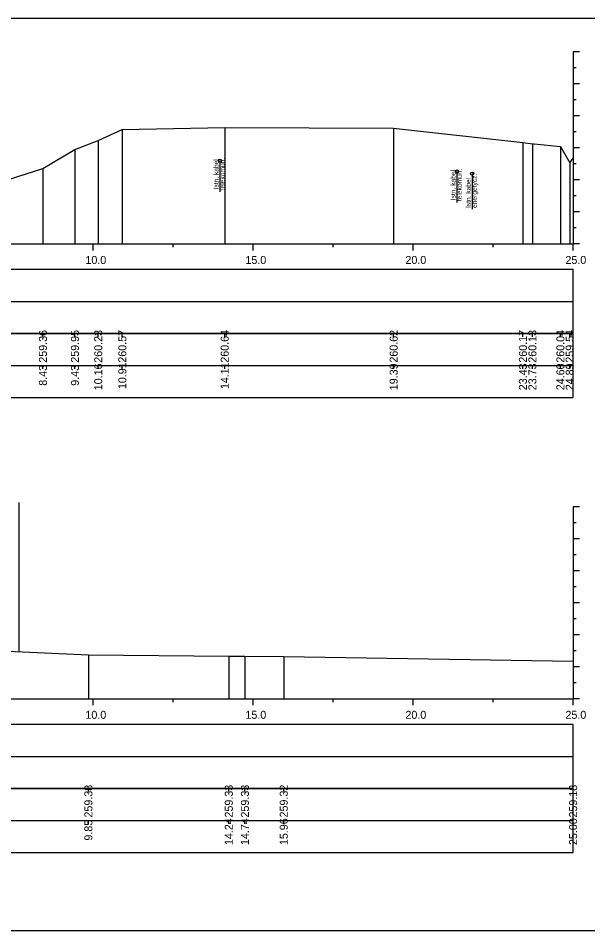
# Model space of a CAD drawing. Extents: x 6516023 to 6560129, y 5513077 to 5529206.
# Drawn here: x 6517205.92 to 6517223.72, y 5513364.27 to 5513392.77 of the extents above; entities that cross this region are included whole.
import ezdxf

# ---------------------------------------------------------------- set-up
doc = ezdxf.new("R2010")
doc.units = 0
for name, color, linetype in [('TOR_PRZEK_P-kable', 7, 'Continuous'), ('TOR_PRZEK_P-tabelka istniejace', 7, 'Continuous'), ('TOR_PRZEK_P-tabelka projektowane', 7, 'Continuous'), ('TOR_PRZEK_P-teren istniejacy', 7, 'Continuous'), ('TOR_PRZEK_P-uklad odniesienia', 7, 'Continuous'), ('TOR_PS_T-granica PKP-projektowana', 7, 'Continuous'), ('TOR_RAMKI-ramka+tabelka 1', 7, 'Continuous')]:
    doc.layers.add(name, color=color, linetype=linetype)

msp = doc.modelspace()

# ---------------------------------------------------------------- linework, layer by layer
at = {"layer": 'TOR_PRZEK_P-kable'}
for p, q in [((6517212.228, 5513388.32), (6517212.228, 5513387.346)), ((6517219.634, 5513387.981), (6517219.634, 5513387.007)), ((6517220.106, 5513387.914), (6517220.106, 5513386.804))]:
    msp.add_line(p, q, dxfattribs=at)
for centre in [(6517212.228, 5513388.32), (6517219.634, 5513387.981), (6517220.106, 5513387.914)]:
    msp.add_circle(centre, 0.05, dxfattribs=at)
at = {"layer": 'TOR_PRZEK_P-tabelka istniejace'}
for p, q in [((6517206.696, 5513382.817), (6517206.696, 5513382.917)), ((6517207.696, 5513382.817), (6517207.696, 5513382.917)), ((6517208.424, 5513382.817), (6517208.424, 5513382.917)), ((6517209.177, 5513382.817), (6517209.177, 5513382.917)), ((6517212.376, 5513382.817), (6517212.376, 5513382.917)), ((6517217.655, 5513382.817), (6517217.655, 5513382.917)), ((6517221.695, 5513382.817), (6517221.695, 5513382.917)), ((6517221.991, 5513382.817), (6517221.991, 5513382.917)), ((6517222.866, 5513382.817), (6517222.866, 5513382.917)), ((6517223.156, 5513382.817), (6517223.156, 5513382.917)), ((6517169.463, 5513381.917), (6517223.263, 5513381.917)), ((6517206.696, 5513381.817), (6517206.696, 5513381.917)), ((6517207.696, 5513381.817), (6517207.696, 5513381.917)), ((6517208.424, 5513381.817), (6517208.424, 5513381.917)), ((6517209.177, 5513381.817), (6517209.177, 5513381.917)), ((6517212.376, 5513381.817), (6517212.376, 5513381.917)), ((6517217.655, 5513381.817), (6517217.655, 5513381.917)), ((6517221.695, 5513381.817), (6517221.695, 5513381.917)), ((6517221.991, 5513381.817), (6517221.991, 5513381.917)), ((6517222.866, 5513381.817), (6517222.866, 5513381.917)), ((6517223.156, 5513381.817), (6517223.156, 5513381.917)), ((6517208.116, 5513368.611), (6517208.116, 5513368.711)), ((6517212.504, 5513368.611), (6517212.504, 5513368.711)), ((6517213.008, 5513368.611), (6517213.008, 5513368.711)), ((6517214.221, 5513368.611), (6517214.221, 5513368.711)), ((6517223.263, 5513368.611), (6517223.263, 5513368.711)), ((6517169.463, 5513367.711), (6517223.263, 5513367.711)), ((6517208.116, 5513367.611), (6517208.116, 5513367.711)), ((6517212.504, 5513367.611), (6517212.504, 5513367.711)), ((6517213.008, 5513367.611), (6517213.008, 5513367.711)), ((6517214.221, 5513367.611), (6517214.221, 5513367.711)), ((6517223.263, 5513367.611), (6517223.263, 5513367.711))]:
    msp.add_line(p, q, dxfattribs=at)
for points in [[(6517209.177, 5513389.289), (6517209.177, 5513385.917), (6517209.177, 5513385.787), (6517209.177, 5513385.717)], [(6517212.376, 5513389.359), (6517212.376, 5513385.917), (6517212.376, 5513385.787), (6517212.376, 5513385.717)], [(6517217.655, 5513389.338), (6517217.655, 5513385.917), (6517217.655, 5513385.787), (6517217.655, 5513385.717)], [(6517208.424, 5513388.944), (6517208.424, 5513385.917), (6517208.424, 5513385.787), (6517208.424, 5513385.717)], [(6517221.695, 5513388.884), (6517221.695, 5513385.917), (6517221.695, 5513385.787), (6517221.695, 5513385.717)], [(6517221.991, 5513388.849), (6517221.991, 5513385.917), (6517221.991, 5513385.787), (6517221.991, 5513385.717)], [(6517207.696, 5513388.666), (6517207.696, 5513385.917), (6517207.696, 5513385.787), (6517207.696, 5513385.717)], [(6517222.866, 5513388.756), (6517222.866, 5513385.917), (6517222.866, 5513385.787), (6517222.866, 5513385.717)], [(6517206.696, 5513388.074), (6517206.696, 5513385.917), (6517206.696, 5513385.787), (6517206.696, 5513385.717)], [(6517223.156, 5513388.253), (6517223.156, 5513385.917), (6517223.156, 5513385.787), (6517223.156, 5513385.717)], [(6517208.116, 5513372.889), (6517208.116, 5513371.711), (6517208.116, 5513371.581), (6517208.116, 5513371.511)], [(6517212.504, 5513372.844), (6517212.504, 5513371.711), (6517212.504, 5513371.581), (6517212.504, 5513371.511)], [(6517213.008, 5513372.84), (6517213.008, 5513371.711), (6517213.008, 5513371.581), (6517213.008, 5513371.511)], [(6517214.221, 5513372.832), (6517214.221, 5513371.711), (6517214.221, 5513371.581), (6517214.221, 5513371.511)], [(6517223.263, 5513372.69), (6517223.263, 5513371.711), (6517223.263, 5513371.581), (6517223.263, 5513371.511)]]:
    msp.add_lwpolyline(points, dxfattribs=at)
for points in [[(6517169.463, 5513382.917), (6517169.463, 5513380.917), (6517223.263, 5513380.917), (6517223.263, 5513382.917)], [(6517169.463, 5513368.711), (6517169.463, 5513366.711), (6517223.263, 5513366.711), (6517223.263, 5513368.711)]]:
    msp.add_lwpolyline(points, close=True, dxfattribs=at)
at = {"layer": 'TOR_PRZEK_P-tabelka projektowane'}
for p, q in [((6517169.463, 5513383.917), (6517223.263, 5513383.917)), ((6517169.463, 5513369.711), (6517223.263, 5513369.711))]:
    msp.add_line(p, q, dxfattribs=at)
for points in [[(6517169.463, 5513384.917), (6517169.463, 5513382.917), (6517223.263, 5513382.917), (6517223.263, 5513384.917)], [(6517169.463, 5513370.711), (6517169.463, 5513368.711), (6517223.263, 5513368.711), (6517223.263, 5513370.711)]]:
    msp.add_lwpolyline(points, close=True, dxfattribs=at)
at = {"layer": 'TOR_PRZEK_P-teren istniejacy'}
for points in [[(6517204.242, 5513387.294), (6517206.696, 5513388.074), (6517207.696, 5513388.666), (6517208.424, 5513388.944), (6517209.177, 5513389.289), (6517212.376, 5513389.359), (6517217.655, 5513389.338), (6517221.695, 5513388.884), (6517221.991, 5513388.849), (6517222.007, 5513388.849), (6517222.044, 5513388.846), (6517222.866, 5513388.756), (6517223.034, 5513388.472), (6517223.156, 5513388.253), (6517223.263, 5513388.393)], [(6517187.301, 5513372.926), (6517189.58, 5513372.732), (6517190.077, 5513372.61), (6517190.744, 5513372.241), (6517193.599, 5513373.568), (6517195.05, 5513374.328), (6517195.374, 5513374.448), (6517195.723, 5513374.535), (6517196.092, 5513374.677), (6517196.569, 5513374.85), (6517197.739, 5513374.85), (6517199.451, 5513374.91), (6517199.995, 5513374.747), (6517200.468, 5513374.545), (6517200.796, 5513374.467), (6517200.88, 5513374.439), (6517203.791, 5513373.347), (6517204.442, 5513373.055), (6517208.116, 5513372.889), (6517212.504, 5513372.844), (6517213.008, 5513372.84), (6517214.221, 5513372.832), (6517223.263, 5513372.69)]]:
    msp.add_lwpolyline(points, dxfattribs=at)
at = {"layer": 'TOR_PRZEK_P-uklad odniesienia'}
for p, q in [((6517223.263, 5513391.717), (6517223.263, 5513385.717)), ((6517223.463, 5513391.717), (6517223.263, 5513391.717)), ((6517223.363, 5513391.217), (6517223.263, 5513391.217)), ((6517223.463, 5513390.717), (6517223.263, 5513390.717)), ((6517223.363, 5513390.217), (6517223.263, 5513390.217)), ((6517223.463, 5513389.717), (6517223.263, 5513389.717)), ((6517223.363, 5513389.217), (6517223.263, 5513389.217)), ((6517223.463, 5513388.717), (6517223.263, 5513388.717)), ((6517223.363, 5513388.217), (6517223.263, 5513388.217)), ((6517223.463, 5513387.717), (6517223.263, 5513387.717)), ((6517223.363, 5513387.217), (6517223.263, 5513387.217)), ((6517223.463, 5513386.717), (6517223.263, 5513386.717)), ((6517223.363, 5513386.217), (6517223.263, 5513386.217)), ((6517173.263, 5513385.717), (6517223.263, 5513385.717)), ((6517208.263, 5513385.517), (6517208.263, 5513385.717)), ((6517210.763, 5513385.617), (6517210.763, 5513385.717)), ((6517213.263, 5513385.517), (6517213.263, 5513385.717)), ((6517215.763, 5513385.617), (6517215.763, 5513385.717)), ((6517218.263, 5513385.517), (6517218.263, 5513385.717)), ((6517220.763, 5513385.617), (6517220.763, 5513385.717)), ((6517223.263, 5513385.517), (6517223.263, 5513385.717)), ((6517223.463, 5513385.717), (6517223.263, 5513385.717)), ((6517223.263, 5513377.511), (6517223.263, 5513371.511)), ((6517223.463, 5513377.511), (6517223.263, 5513377.511)), ((6517223.363, 5513377.011), (6517223.263, 5513377.011)), ((6517223.463, 5513376.511), (6517223.263, 5513376.511)), ((6517223.363, 5513376.011), (6517223.263, 5513376.011)), ((6517223.463, 5513375.511), (6517223.263, 5513375.511)), ((6517223.363, 5513375.011), (6517223.263, 5513375.011)), ((6517223.463, 5513374.511), (6517223.263, 5513374.511)), ((6517223.363, 5513374.011), (6517223.263, 5513374.011)), ((6517223.463, 5513373.511), (6517223.263, 5513373.511)), ((6517223.363, 5513373.011), (6517223.263, 5513373.011)), ((6517223.463, 5513372.511), (6517223.263, 5513372.511)), ((6517223.363, 5513372.011), (6517223.263, 5513372.011)), ((6517173.263, 5513371.511), (6517223.263, 5513371.511)), ((6517208.263, 5513371.311), (6517208.263, 5513371.511)), ((6517210.763, 5513371.411), (6517210.763, 5513371.511)), ((6517213.263, 5513371.311), (6517213.263, 5513371.511)), ((6517215.763, 5513371.411), (6517215.763, 5513371.511)), ((6517218.263, 5513371.311), (6517218.263, 5513371.511)), ((6517220.763, 5513371.411), (6517220.763, 5513371.511)), ((6517223.263, 5513371.311), (6517223.263, 5513371.511)), ((6517223.463, 5513371.511), (6517223.263, 5513371.511))]:
    msp.add_line(p, q, dxfattribs=at)
at = {"layer": 'TOR_PS_T-granica PKP-projektowana'}
msp.add_line((6517205.95, 5513372.987), (6517205.95, 5513377.644), dxfattribs=at)
at = {"layer": 'TOR_RAMKI-ramka+tabelka 1'}
msp.add_lwpolyline([(6517109.813, 5513392.767), (6517357.313, 5513392.767), (6517357.313, 5513364.267), (6517109.813, 5513364.267)], close=True, dxfattribs=at)

# ---------------------------------------------------------------- texts
at = {"layer": 'TOR_PRZEK_P-kable'}
for s, height, p in [('Istn. kabel', 0.14999, (6517212.183, 5513387.422)), ('telekomun.', 0.15, (6517212.377, 5513387.394)), ('telekomun.', 0.15, (6517219.784, 5513387.055)), ('Istn. kabel', 0.14999, (6517219.59, 5513387.083)), ('Istn. kabel', 0.14999, (6517220.061, 5513386.84)), ('energetycz.', 0.14999, (6517220.255, 5513386.84))]:
    msp.add_text(s, height=height, rotation=90.0511, dxfattribs=at).set_placement(p)
at = {"layer": 'TOR_PRZEK_P-tabelka istniejace'}
for s, p in [('259.36', (6517206.821, 5513382.008)), ('259.95', (6517207.821, 5513382.008)), ('260.23', (6517208.549, 5513382.008)), ('260.57', (6517209.302, 5513382.009)), ('260.64', (6517212.501, 5513382.009)), ('260.62', (6517217.78, 5513382.011)), ('260.17', (6517221.82, 5513382.009)), ('260.13', (6517222.116, 5513382.008)), ('260.04', (6517222.991, 5513382.009)), ('259.54', (6517223.281, 5513382.009)), ('10.91', (6517209.302, 5513381.183)), ('14.11', (6517212.501, 5513381.183)), ('8.43', (6517206.821, 5513381.288)), ('9.43', (6517207.821, 5513381.288)), ('10.16', (6517208.549, 5513381.148)), ('19.39', (6517217.78, 5513381.149)), ('23.43', (6517221.82, 5513381.148)), ('23.73', (6517222.116, 5513381.148)), ('24.60', (6517222.991, 5513381.149)), ('24.89', (6517223.281, 5513381.149)), ('259.38', (6517208.241, 5513367.802)), ('259.33', (6517212.629, 5513367.803)), ('259.33', (6517213.133, 5513367.803)), ('259.32', (6517214.346, 5513367.805)), ('259.18', (6517223.388, 5513367.802)), ('14.24', (6517212.629, 5513366.943)), ('14.74', (6517213.133, 5513366.943)), ('15.96', (6517214.346, 5513366.942)), ('25.00', (6517223.388, 5513366.943)), ('9.85', (6517208.241, 5513367.082))]:
    msp.add_text(s, height=0.25, rotation=90, dxfattribs=at).set_placement(p)
at = {"layer": 'TOR_PRZEK_P-uklad odniesienia'}
for s, p in [('10.0', (6517208.024, 5513385.092)), ('15.0', (6517213.024, 5513385.092)), ('20.0', (6517218.024, 5513385.092)), ('25.0', (6517223.024, 5513385.092)), ('10.0', (6517208.024, 5513370.886)), ('15.0', (6517213.024, 5513370.886)), ('20.0', (6517218.024, 5513370.886)), ('25.0', (6517223.024, 5513370.886))]:
    msp.add_text(s, height=0.25, dxfattribs=at).set_placement(p)

doc.saveas('drawing.dxf')
